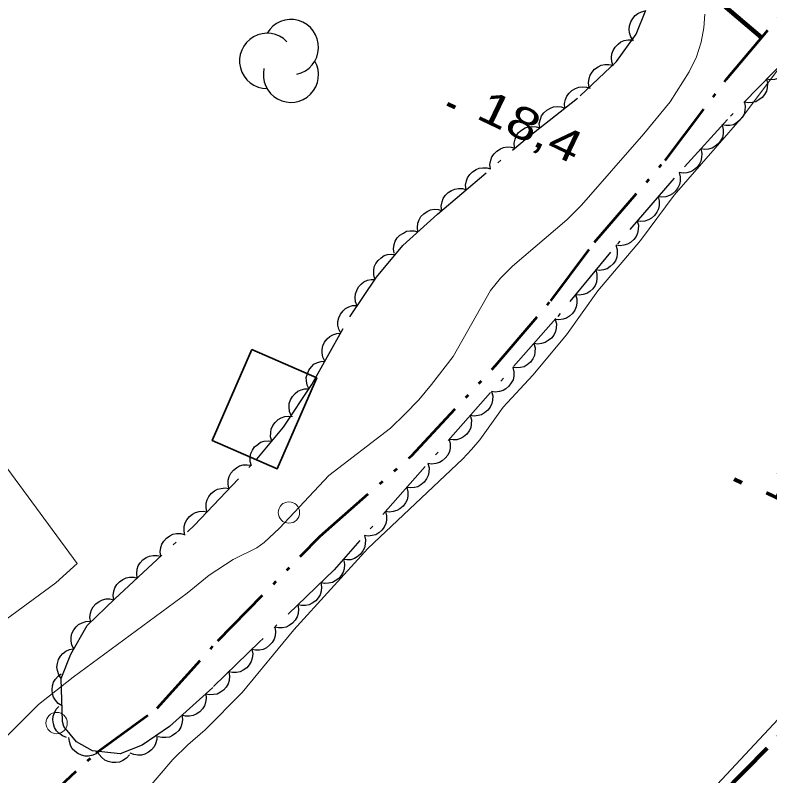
# Model space of a CAD drawing. Extents: x 355726 to 357533, y 5103782 to 5105258.
# Drawn here: x 356338.78 to 356374.11, y 5104986.23 to 5105021.85 of the extents above; entities that cross this region are included whole.
import ezdxf

# ---------------------------------------------------------------- set-up
doc = ezdxf.new("R2010")
doc.units = 0
doc.header["$LTSCALE"] = 0.6
for name, pattern in [('DASH_DOUBLE_DOT', [9.2, 5, -1.2, 0.3, -1.2, 0.3, -1.2]), ('DOT_DASHED', [7.7, 5, -1.2, 0.3, -1.2]), ('LONG_DASHED', [7.5, 6, -1.5])]:
    doc.linetypes.add(name, pattern=pattern)
for name, color, linetype, lineweight in [('19', 7, 'Continuous', 13), ('2', 7, 'LONG_DASHED', 13), ('3', 7, 'Continuous', 140), ('31', 7, 'Continuous', 35), ('36', 7, 'Continuous', 13), ('4', 7, 'DASH_DOUBLE_DOT', 53), ('41', 7, 'DOT_DASHED', 90), ('44', 7, 'Continuous', 25)]:
    doc.layers.add(name, color=color, linetype=linetype, lineweight=lineweight)

msp = doc.modelspace()

# ---------------------------------------------------------------- linework, layer by layer
at = {"layer": '19'}
msp.add_lwpolyline([(356315.85, 5104977.23), (356316.09, 5104977.6), (356316.56, 5104978.43), (356317.12, 5104978.9), (356318.17, 5104979.7), (356320.27, 5104981.56), (356321.39, 5104982.32), (356325.02, 5104984.6), (356326.93, 5104985.9), (356328.33, 5104986.8), (356333.83, 5104990.3), (356336.31, 5104992.07), (356340.68, 5104995.26), (356341.69, 5104996.17), (356338.22, 5105000.89), (356336.42, 5104999.62)], dxfattribs=at)
at = {"layer": '2', "linetype": 'Continuous'}
for points in [[(356371.07, 5105021.9), (356371.02, 5105021.26), (356370.9, 5105020.59), (356370.68, 5105019.9), (356370.34, 5105019.2), (356369.44, 5105017.79), (356368.21, 5105016.3), (356365.3, 5105012.96), (356364.61, 5105012.26), (356362.06, 5105010.09), (356361.5, 5105009.53), (356361.03, 5105008.96), (356359.28, 5105005.87), (356358.28, 5105004.55), (356357.68, 5105003.84), (356357.02, 5105003.16), (356356.35, 5105002.51), (356353.46, 5105000.29), (356351.15, 5104997.83), (356350.44, 5104997.15), (356350.09, 5104996.91), (356348.98, 5104996.36), (356347.86, 5104995.62), (356346.84, 5104994.78), (356341.49, 5104990.85), (356339.88, 5104989.57), (356336.96, 5104986.67)], [(356343.96, 5104984.42), (356346.16, 5104986.99), (356346.86, 5104987.68), (356347.67, 5104988.38), (356349.41, 5104990.13), (356351.83, 5104993.07), (356355.29, 5104996.88), (356359.74, 5105001.07), (356360.14, 5105001.51), (356360.53, 5105001.97), (356361.62, 5105003.49), (356363.01, 5105005), (356364.6, 5105006.88), (356366.06, 5105008.94), (356368.05, 5105011.3), (356369.64, 5105013.42), (356372.83, 5105017.09), (356375.75, 5105020.98)], [(356375.16, 5104989.59), (356369.89, 5104983.93)]]:
    msp.add_lwpolyline(points, dxfattribs=at)
at = {"layer": '3'}
for p, q in [((356359.02, 5105017.7), (356359.38, 5105017.53)), ((356372.44, 5105000.12), (356372.8, 5104999.95))]:
    msp.add_line(p, q, dxfattribs=at)
at = {"layer": '31'}
msp.add_lwpolyline([(356349.86, 5105006.19), (356348.01, 5105001.93), (356351.05, 5105000.61), (356352.9, 5105004.86), (356349.86, 5105006.19)], close=True, dxfattribs=at)
at = {"layer": '36'}
for centre in [(356351.599, 5104998.56), (356340.719, 5104988.7)]:
    msp.add_circle(centre, 0.5, dxfattribs=at)
at = {"layer": '4'}
msp.add_lwpolyline([(356339.44, 5104984.41), (356342.57, 5104987.3), (356345.43, 5104989.4), (356348.27, 5104992.55), (356353.06, 5104997.45), (356357.34, 5105001.22), (356361.27, 5105005.44), (356363.86, 5105008.47), (356365.91, 5105011.22), (356369.21, 5105015.05), (356372.09, 5105018.86), (356375.24, 5105022.59), (356382.96, 5105031.25), (356388.75, 5105037.84), (356397.2, 5105047.28), (356402.63, 5105053.37), (356407.19, 5105058.61), (356412.14, 5105064.26), (356419.11, 5105072.16), (356427.79, 5105081.09)], dxfattribs=at)
at = {"layer": '41'}
msp.add_line((356415.87, 5105030.57), (356369.66, 5104983.09), dxfattribs=at)
msp.add_lwpolyline([(356373.72, 5105020.8), (356350.41, 5105040.92), (356316.76, 5105003.29)], dxfattribs=at)
at = {"layer": '44', "linetype": 'DOT_DASHED'}
for points in [[(356390.3, 5105037.24), (356387.39, 5105033.14), (356384.86, 5105030.4), (356382.41, 5105027.82), (356379.73, 5105025.17), (356377.2, 5105022.44), (356374.99, 5105019.92), (356372.13, 5105016.97), (356369.52, 5105014.09), (356366.65, 5105010.76), (356364.1, 5105007.64), (356353.71, 5104995.88), (356350.22, 5104992.5), (356348.03, 5104990.37), (356346, 5104988.54), (356344.73, 5104987.67), (356343.7, 5104987.26), (356342.4, 5104987.4), (356341.65, 5104987.82), (356341.06, 5104988.54), (356341, 5104988.78), (356340.94, 5104990.79)], [(356340.94, 5104990.79), (356341.39, 5104991.92), (356342.15, 5104993.27), (356343.45, 5104994.52), (356347.17, 5104997.96), (356350.1, 5105001.06), (356351.34, 5105002.55), (356352.67, 5105004.56), (356354.45, 5105007.72), (356355.7, 5105009.58), (356356.93, 5105011.07), (356358.55, 5105012.53), (356362.75, 5105016.11), (356365.24, 5105018.07), (356366.94, 5105019.69), (356367.85, 5105020.96), (356368.3, 5105022.09)]]:
    msp.add_lwpolyline(points, dxfattribs=at)
at = {"layer": '44'}
for points in [[(356367.73, 5105020.65), (356367.61, 5105020.83), (356367.55, 5105021.02), (356367.52, 5105021.18), (356367.54, 5105021.36), (356367.6, 5105021.54), (356367.7, 5105021.7), (356367.8, 5105021.83), (356367.94, 5105021.93), (356368.11, 5105022.01), (356368.28, 5105022.05)], [(356366.78, 5105019.47), (356366.71, 5105019.67), (356366.7, 5105019.87), (356366.71, 5105020.04), (356366.77, 5105020.2), (356366.87, 5105020.36), (356367.01, 5105020.5), (356367.13, 5105020.6), (356367.3, 5105020.66), (356367.48, 5105020.7), (356367.66, 5105020.69)], [(356375.01, 5105019.94), (356375.05, 5105019.73), (356375.03, 5105019.53), (356375, 5105019.37), (356374.91, 5105019.22), (356374.79, 5105019.07), (356374.64, 5105018.96), (356374.5, 5105018.88), (356374.33, 5105018.84), (356374.14, 5105018.83), (356373.96, 5105018.86)], [(356365.66, 5105018.47), (356365.63, 5105018.68), (356365.65, 5105018.88), (356365.7, 5105019.04), (356365.79, 5105019.19), (356365.91, 5105019.33), (356366.07, 5105019.43), (356366.21, 5105019.51), (356366.39, 5105019.54), (356366.57, 5105019.54), (356366.75, 5105019.51)], [(356373.96, 5105018.86), (356374.01, 5105018.66), (356373.99, 5105018.45), (356373.95, 5105018.29), (356373.87, 5105018.14), (356373.75, 5105018), (356373.59, 5105017.88), (356373.45, 5105017.8), (356373.28, 5105017.76), (356373.1, 5105017.75), (356372.92, 5105017.78)], [(356364.52, 5105017.5), (356364.5, 5105017.71), (356364.55, 5105017.91), (356364.61, 5105018.06), (356364.71, 5105018.2), (356364.85, 5105018.33), (356365.01, 5105018.42), (356365.17, 5105018.48), (356365.34, 5105018.5), (356365.53, 5105018.48), (356365.7, 5105018.43)], [(356372.92, 5105017.78), (356372.96, 5105017.58), (356372.94, 5105017.38), (356372.91, 5105017.22), (356372.82, 5105017.06), (356372.7, 5105016.92), (356372.55, 5105016.81), (356372.41, 5105016.72), (356372.24, 5105016.69), (356372.05, 5105016.68), (356371.87, 5105016.71)], [(356363.34, 5105016.57), (356363.32, 5105016.78), (356363.37, 5105016.98), (356363.43, 5105017.14), (356363.53, 5105017.28), (356363.67, 5105017.4), (356363.84, 5105017.49), (356363.99, 5105017.56), (356364.16, 5105017.57), (356364.35, 5105017.56), (356364.52, 5105017.5)], [(356371.88, 5105016.7), (356371.93, 5105016.5), (356371.92, 5105016.29), (356371.89, 5105016.13), (356371.81, 5105015.97), (356371.7, 5105015.83), (356371.55, 5105015.71), (356371.41, 5105015.62), (356371.24, 5105015.58), (356371.05, 5105015.56), (356370.88, 5105015.59)], [(356362.16, 5105015.65), (356362.15, 5105015.85), (356362.19, 5105016.05), (356362.25, 5105016.21), (356362.35, 5105016.35), (356362.49, 5105016.47), (356362.66, 5105016.57), (356362.81, 5105016.63), (356362.98, 5105016.64), (356363.17, 5105016.63), (356363.34, 5105016.57)], [(356361.04, 5105014.65), (356361.01, 5105014.86), (356361.05, 5105015.06), (356361.1, 5105015.22), (356361.2, 5105015.36), (356361.33, 5105015.49), (356361.5, 5105015.59), (356361.65, 5105015.66), (356361.82, 5105015.68), (356362.01, 5105015.67), (356362.18, 5105015.62)], [(356370.88, 5105015.59), (356370.93, 5105015.38), (356370.91, 5105015.18), (356370.88, 5105015.02), (356370.8, 5105014.86), (356370.69, 5105014.72), (356370.54, 5105014.6), (356370.4, 5105014.51), (356370.23, 5105014.47), (356370.05, 5105014.45), (356369.87, 5105014.48)], [(356359.9, 5105013.68), (356359.87, 5105013.89), (356359.91, 5105014.09), (356359.96, 5105014.24), (356360.06, 5105014.39), (356360.19, 5105014.52), (356360.36, 5105014.62), (356360.5, 5105014.68), (356360.68, 5105014.71), (356360.86, 5105014.7), (356361.04, 5105014.65)], [(356369.86, 5105014.48), (356369.91, 5105014.28), (356369.91, 5105014.08), (356369.88, 5105013.92), (356369.8, 5105013.76), (356369.7, 5105013.61), (356369.55, 5105013.49), (356369.41, 5105013.4), (356369.24, 5105013.35), (356369.06, 5105013.33), (356368.88, 5105013.35)], [(356358.75, 5105012.7), (356358.73, 5105012.91), (356358.77, 5105013.11), (356358.82, 5105013.27), (356358.92, 5105013.41), (356359.05, 5105013.55), (356359.21, 5105013.64), (356359.36, 5105013.71), (356359.54, 5105013.73), (356359.72, 5105013.73), (356359.9, 5105013.68)], [(356368.88, 5105013.35), (356368.93, 5105013.15), (356368.93, 5105012.94), (356368.9, 5105012.78), (356368.82, 5105012.62), (356368.72, 5105012.47), (356368.57, 5105012.35), (356368.43, 5105012.26), (356368.26, 5105012.21), (356368.08, 5105012.19), (356367.9, 5105012.21)], [(356357.64, 5105011.71), (356357.61, 5105011.91), (356357.64, 5105012.11), (356357.69, 5105012.27), (356357.78, 5105012.42), (356357.91, 5105012.55), (356358.07, 5105012.66), (356358.22, 5105012.73), (356358.39, 5105012.76), (356358.58, 5105012.75), (356358.75, 5105012.71)], [(356367.9, 5105012.21), (356367.96, 5105012.01), (356367.95, 5105011.81), (356367.92, 5105011.64), (356367.85, 5105011.49), (356367.74, 5105011.34), (356367.59, 5105011.21), (356367.45, 5105011.12), (356367.28, 5105011.08), (356367.1, 5105011.05), (356366.92, 5105011.08)], [(356356.52, 5105010.7), (356356.49, 5105010.91), (356356.52, 5105011.11), (356356.57, 5105011.27), (356356.67, 5105011.42), (356356.79, 5105011.55), (356356.96, 5105011.65), (356357.1, 5105011.73), (356357.28, 5105011.75), (356357.46, 5105011.75), (356357.64, 5105011.71)], [(356366.91, 5105011.08), (356366.97, 5105010.88), (356366.97, 5105010.68), (356366.95, 5105010.52), (356366.88, 5105010.35), (356366.77, 5105010.2), (356366.63, 5105010.08), (356366.5, 5105009.98), (356366.33, 5105009.93), (356366.14, 5105009.9), (356365.96, 5105009.92)], [(356355.62, 5105009.49), (356355.57, 5105009.69), (356355.57, 5105009.89), (356355.59, 5105010.06), (356355.66, 5105010.22), (356355.77, 5105010.37), (356355.91, 5105010.49), (356356.05, 5105010.59), (356356.22, 5105010.64), (356356.4, 5105010.66), (356356.58, 5105010.65)], [(356365.96, 5105009.92), (356366.02, 5105009.72), (356366.02, 5105009.52), (356366, 5105009.35), (356365.93, 5105009.19), (356365.82, 5105009.04), (356365.68, 5105008.91), (356365.55, 5105008.82), (356365.38, 5105008.77), (356365.19, 5105008.74), (356365.01, 5105008.76)], [(356354.8, 5105008.24), (356354.72, 5105008.43), (356354.7, 5105008.63), (356354.71, 5105008.8), (356354.77, 5105008.96), (356354.86, 5105009.13), (356354.99, 5105009.27), (356355.11, 5105009.37), (356355.27, 5105009.44), (356355.45, 5105009.48), (356355.63, 5105009.48)], [(356365.01, 5105008.76), (356365.07, 5105008.56), (356365.07, 5105008.36), (356365.05, 5105008.19), (356364.98, 5105008.03), (356364.87, 5105007.88), (356364.73, 5105007.75), (356364.6, 5105007.66), (356364.43, 5105007.61), (356364.24, 5105007.58), (356364.07, 5105007.6)], [(356354.02, 5105006.96), (356353.93, 5105007.14), (356353.89, 5105007.34), (356353.89, 5105007.51), (356353.93, 5105007.68), (356354.01, 5105007.85), (356354.13, 5105008), (356354.24, 5105008.11), (356354.4, 5105008.19), (356354.58, 5105008.25), (356354.76, 5105008.26)], [(356364.06, 5105007.6), (356364.12, 5105007.4), (356364.11, 5105007.19), (356364.08, 5105007.03), (356364, 5105006.87), (356363.89, 5105006.73), (356363.74, 5105006.61), (356363.6, 5105006.52), (356363.43, 5105006.47), (356363.25, 5105006.45), (356363.07, 5105006.48)], [(356353.28, 5105005.65), (356353.19, 5105005.84), (356353.16, 5105006.04), (356353.15, 5105006.2), (356353.19, 5105006.37), (356353.27, 5105006.54), (356353.39, 5105006.69), (356353.51, 5105006.8), (356353.66, 5105006.88), (356353.84, 5105006.94), (356354.02, 5105006.96)], [(356363.07, 5105006.48), (356363.12, 5105006.27), (356363.11, 5105006.07), (356363.09, 5105005.91), (356363.01, 5105005.75), (356362.9, 5105005.6), (356362.75, 5105005.48), (356362.61, 5105005.39), (356362.44, 5105005.35), (356362.26, 5105005.33), (356362.08, 5105005.35)], [(356352.55, 5105004.34), (356352.45, 5105004.53), (356352.42, 5105004.73), (356352.41, 5105004.89), (356352.46, 5105005.06), (356352.53, 5105005.23), (356352.66, 5105005.38), (356352.77, 5105005.5), (356352.93, 5105005.58), (356353.1, 5105005.63), (356353.28, 5105005.65)], [(356362.08, 5105005.35), (356362.13, 5105005.15), (356362.12, 5105004.95), (356362.09, 5105004.78), (356362.01, 5105004.63), (356361.9, 5105004.48), (356361.75, 5105004.36), (356361.62, 5105004.27), (356361.45, 5105004.22), (356361.26, 5105004.2), (356361.08, 5105004.23)], [(356351.7, 5105003.1), (356351.62, 5105003.29), (356351.61, 5105003.5), (356351.61, 5105003.66), (356351.67, 5105003.83), (356351.76, 5105003.99), (356351.89, 5105004.13), (356352.01, 5105004.24), (356352.17, 5105004.31), (356352.35, 5105004.35), (356352.53, 5105004.35)], [(356361.08, 5105004.23), (356361.14, 5105004.02), (356361.13, 5105003.82), (356361.1, 5105003.66), (356361.02, 5105003.5), (356360.91, 5105003.35), (356360.76, 5105003.23), (356360.62, 5105003.14), (356360.45, 5105003.1), (356360.27, 5105003.08), (356360.09, 5105003.1)], [(356350.8, 5105001.9), (356350.74, 5105002.11), (356350.75, 5105002.31), (356350.77, 5105002.47), (356350.85, 5105002.63), (356350.95, 5105002.78), (356351.1, 5105002.91), (356351.23, 5105003), (356351.4, 5105003.05), (356351.58, 5105003.08), (356351.76, 5105003.06)], [(356360.09, 5105003.1), (356360.14, 5105002.9), (356360.13, 5105002.7), (356360.11, 5105002.53), (356360.03, 5105002.38), (356359.92, 5105002.23), (356359.77, 5105002.11), (356359.63, 5105002.02), (356359.46, 5105001.97), (356359.28, 5105001.96), (356359.1, 5105001.98)], [(356349.84, 5105000.75), (356349.79, 5105000.95), (356349.79, 5105001.16), (356349.81, 5105001.32), (356349.89, 5105001.48), (356349.99, 5105001.63), (356350.14, 5105001.75), (356350.27, 5105001.85), (356350.44, 5105001.9), (356350.62, 5105001.92), (356350.8, 5105001.9)], [(356359.1, 5105001.98), (356359.15, 5105001.78), (356359.14, 5105001.57), (356359.11, 5105001.41), (356359.03, 5105001.25), (356358.92, 5105001.1), (356358.77, 5105000.98), (356358.64, 5105000.9), (356358.47, 5105000.85), (356358.28, 5105000.83), (356358.1, 5105000.85)], [(356348.79, 5104999.68), (356348.75, 5104999.88), (356348.76, 5105000.08), (356348.8, 5105000.25), (356348.88, 5105000.4), (356349, 5105000.55), (356349.15, 5105000.66), (356349.29, 5105000.74), (356349.46, 5105000.79), (356349.65, 5105000.8), (356349.82, 5105000.77)], [(356358.1, 5105000.85), (356358.16, 5105000.65), (356358.15, 5105000.45), (356358.12, 5105000.29), (356358.04, 5105000.13), (356357.93, 5104999.98), (356357.78, 5104999.86), (356357.64, 5104999.77), (356357.47, 5104999.73), (356357.29, 5104999.71), (356357.11, 5104999.73)], [(356347.76, 5104998.59), (356347.72, 5104998.79), (356347.73, 5104998.99), (356347.77, 5104999.16), (356347.85, 5104999.31), (356347.97, 5104999.46), (356348.12, 5104999.57), (356348.26, 5104999.65), (356348.43, 5104999.69), (356348.62, 5104999.71), (356348.79, 5104999.68)], [(356357.11, 5104999.73), (356357.16, 5104999.53), (356357.16, 5104999.32), (356357.13, 5104999.16), (356357.05, 5104999.01), (356356.94, 5104998.86), (356356.79, 5104998.74), (356356.65, 5104998.65), (356356.48, 5104998.6), (356356.3, 5104998.58), (356356.12, 5104998.61)], [(356346.73, 5104997.5), (356346.69, 5104997.7), (356346.7, 5104997.9), (356346.74, 5104998.07), (356346.82, 5104998.22), (356346.94, 5104998.37), (356347.09, 5104998.48), (356347.23, 5104998.56), (356347.4, 5104998.6), (356347.59, 5104998.62), (356347.76, 5104998.59)], [(356356.12, 5104998.61), (356356.17, 5104998.4), (356356.16, 5104998.2), (356356.13, 5104998.04), (356356.05, 5104997.88), (356355.94, 5104997.73), (356355.8, 5104997.61), (356355.66, 5104997.52), (356355.49, 5104997.48), (356355.3, 5104997.46), (356355.13, 5104997.48)], [(356345.6, 5104996.51), (356345.57, 5104996.72), (356345.6, 5104996.92), (356345.64, 5104997.08), (356345.74, 5104997.22), (356345.86, 5104997.36), (356346.02, 5104997.47), (356346.17, 5104997.54), (356346.34, 5104997.57), (356346.53, 5104997.57), (356346.7, 5104997.53)], [(356355.13, 5104997.48), (356355.18, 5104997.28), (356355.17, 5104997.08), (356355.14, 5104996.91), (356355.06, 5104996.76), (356354.95, 5104996.61), (356354.8, 5104996.49), (356354.67, 5104996.4), (356354.5, 5104996.35), (356354.31, 5104996.34), (356354.13, 5104996.36)], [(356344.5, 5104995.49), (356344.47, 5104995.7), (356344.5, 5104995.9), (356344.54, 5104996.06), (356344.64, 5104996.21), (356344.76, 5104996.34), (356344.92, 5104996.45), (356345.07, 5104996.52), (356345.24, 5104996.55), (356345.43, 5104996.55), (356345.6, 5104996.51)], [(356354.17, 5104996.32), (356354.2, 5104996.12), (356354.18, 5104995.92), (356354.14, 5104995.76), (356354.05, 5104995.61), (356353.93, 5104995.47), (356353.77, 5104995.36), (356353.63, 5104995.28), (356353.45, 5104995.25), (356353.27, 5104995.24), (356353.09, 5104995.28)], [(356343.4, 5104994.47), (356343.37, 5104994.68), (356343.4, 5104994.88), (356343.44, 5104995.04), (356343.54, 5104995.19), (356343.66, 5104995.32), (356343.82, 5104995.43), (356343.97, 5104995.5), (356344.14, 5104995.53), (356344.33, 5104995.53), (356344.5, 5104995.49)], [(356353.09, 5104995.28), (356353.13, 5104995.07), (356353.1, 5104994.87), (356353.06, 5104994.71), (356352.97, 5104994.56), (356352.85, 5104994.42), (356352.69, 5104994.31), (356352.55, 5104994.24), (356352.37, 5104994.2), (356352.19, 5104994.2), (356352.01, 5104994.24)], [(356342.32, 5104993.43), (356342.28, 5104993.64), (356342.31, 5104993.84), (356342.35, 5104994), (356342.44, 5104994.15), (356342.56, 5104994.29), (356342.72, 5104994.4), (356342.87, 5104994.47), (356343.04, 5104994.51), (356343.22, 5104994.51), (356343.4, 5104994.47)], [(356352.01, 5104994.24), (356352.05, 5104994.03), (356352.03, 5104993.83), (356351.98, 5104993.67), (356351.89, 5104993.52), (356351.77, 5104993.38), (356351.61, 5104993.27), (356351.47, 5104993.19), (356351.3, 5104993.16), (356351.11, 5104993.16), (356350.94, 5104993.19)], [(356341.53, 5104992.17), (356341.44, 5104992.35), (356341.4, 5104992.55), (356341.4, 5104992.72), (356341.44, 5104992.89), (356341.52, 5104993.06), (356341.64, 5104993.21), (356341.75, 5104993.32), (356341.91, 5104993.4), (356342.09, 5104993.46), (356342.27, 5104993.47)], [(356350.94, 5104993.19), (356350.97, 5104992.99), (356350.95, 5104992.79), (356350.91, 5104992.63), (356350.82, 5104992.48), (356350.69, 5104992.34), (356350.54, 5104992.23), (356350.39, 5104992.15), (356350.22, 5104992.12), (356350.03, 5104992.11), (356349.86, 5104992.15)], [(356340.94, 5104990.79), (356340.82, 5104990.96), (356340.76, 5104991.16), (356340.73, 5104991.32), (356340.76, 5104991.49), (356340.81, 5104991.67), (356340.91, 5104991.83), (356341.01, 5104991.96), (356341.15, 5104992.07), (356341.32, 5104992.14), (356341.49, 5104992.18)], [(356349.86, 5104992.15), (356349.9, 5104991.94), (356349.87, 5104991.74), (356349.83, 5104991.58), (356349.74, 5104991.43), (356349.62, 5104991.29), (356349.46, 5104991.18), (356349.32, 5104991.1), (356349.15, 5104991.07), (356348.96, 5104991.07), (356348.78, 5104991.1)], [(356348.78, 5104991.1), (356348.82, 5104990.9), (356348.8, 5104990.7), (356348.76, 5104990.54), (356348.66, 5104990.38), (356348.54, 5104990.24), (356348.39, 5104990.14), (356348.24, 5104990.06), (356348.07, 5104990.03), (356347.88, 5104990.02), (356347.71, 5104990.06)], [(356340.98, 5104989.5), (356340.8, 5104989.61), (356340.67, 5104989.77), (356340.58, 5104989.91), (356340.53, 5104990.07), (356340.51, 5104990.26), (356340.53, 5104990.45), (356340.57, 5104990.61), (356340.67, 5104990.76), (356340.79, 5104990.9), (356340.93, 5104991)], [(356347.7, 5104990.07), (356347.73, 5104989.86), (356347.69, 5104989.66), (356347.65, 5104989.5), (356347.55, 5104989.36), (356347.42, 5104989.22), (356347.26, 5104989.12), (356347.12, 5104989.05), (356346.94, 5104989.02), (356346.76, 5104989.02), (356346.58, 5104989.07)], [(356341.19, 5104988.03), (356340.99, 5104988.1), (356340.83, 5104988.22), (356340.71, 5104988.34), (356340.63, 5104988.49), (356340.57, 5104988.66), (356340.55, 5104988.85), (356340.56, 5104989.02), (356340.62, 5104989.18), (356340.7, 5104989.35), (356340.82, 5104989.48)], [(356346.58, 5104989.07), (356346.61, 5104988.86), (356346.58, 5104988.66), (356346.53, 5104988.5), (356346.44, 5104988.35), (356346.31, 5104988.22), (356346.15, 5104988.11), (356346, 5104988.04), (356345.83, 5104988.02), (356345.64, 5104988.02), (356345.47, 5104988.06)], [(356342.61, 5104987.28), (356342.42, 5104987.19), (356342.22, 5104987.15), (356342.06, 5104987.15), (356341.89, 5104987.19), (356341.72, 5104987.27), (356341.57, 5104987.39), (356341.45, 5104987.5), (356341.37, 5104987.66), (356341.32, 5104987.84), (356341.3, 5104988.02)], [(356345.41, 5104988.14), (356345.41, 5104987.93), (356345.35, 5104987.73), (356345.29, 5104987.58), (356345.17, 5104987.45), (356345.03, 5104987.33), (356344.85, 5104987.25), (356344.7, 5104987.2), (356344.52, 5104987.19), (356344.34, 5104987.22), (356344.17, 5104987.29)], [(356344.13, 5104987.21), (356344, 5104987.05), (356343.82, 5104986.94), (356343.67, 5104986.87), (356343.5, 5104986.85), (356343.32, 5104986.85), (356343.13, 5104986.9), (356342.98, 5104986.96), (356342.84, 5104987.08), (356342.72, 5104987.22), (356342.64, 5104987.37)]]:
    msp.add_lwpolyline(points, dxfattribs=at)
for centre, start, end in [((356351.691, 5105020.356), 282.2692, 149.7263), ((356350.578, 5105019.709), 44.1154, 269.804), ((356351.691, 5105019.062), 166.9369, 29.6212)]:
    msp.add_arc(centre, 1.294, start, end, dxfattribs=at)

# ---------------------------------------------------------------- texts
at = {"layer": '3', "width": 1.3}
for s, p in [('18,4   ', (356360.3, 5105017.05)), ('18,2   ', (356373.73, 5104999.5))]:
    msp.add_text(s, height=1.5, rotation=334.423, dxfattribs=at).set_placement(p)

doc.saveas('drawing.dxf')
